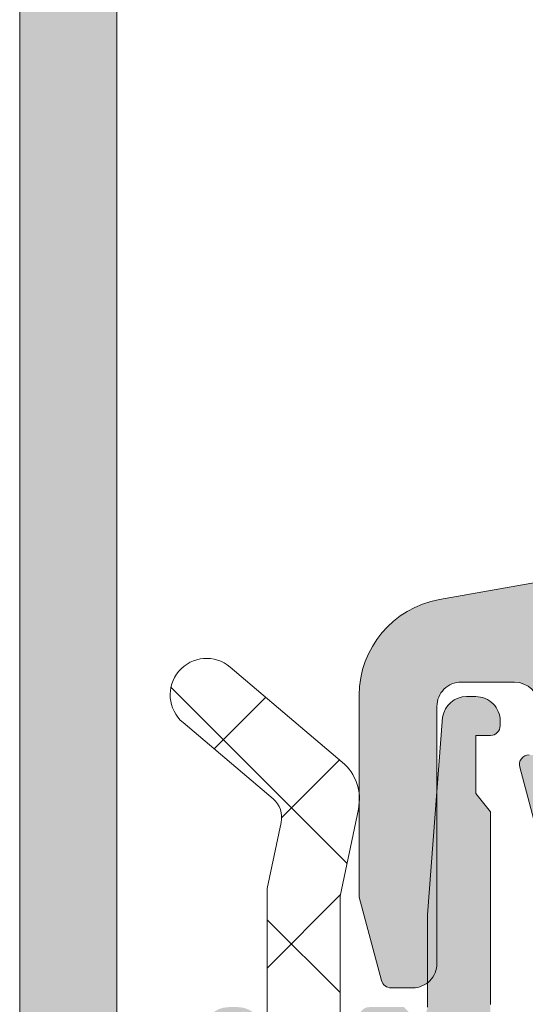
# Model space of a CAD drawing. Header units: millimetres. Extents: x 144573 to 336993, y 74252 to 247042.
# Tile 834 of 1056: x 198234 to 198244, y 222614 to 222634. Entities that reach past the tile are written whole.
import ezdxf

# ---------------------------------------------------------------- set-up
doc = ezdxf.new("R2010")
doc.units = ezdxf.units.MM
doc.layers.add('FASÁDA DETAILNÍ', color=255, linetype='Continuous', lineweight=0)

msp = doc.modelspace()

# ---------------------------------------------------------------- hatches: boundary and pattern name
at = {"layer": 'FASÁDA DETAILNÍ'}
h = msp.add_hatch(color=256, dxfattribs=at)
edge = h.paths.add_edge_path()
edge.add_arc((198234.0512395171, 222604.229822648), 0.5000674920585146, 180.0077324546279, 269.9922675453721)
edge.add_line((198234.0511720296, 222603.7297551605), (198238.0511720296, 222603.7297551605))
edge.add_arc((198238.0511045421, 222604.229822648), 0.5000674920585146, 270.0077324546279, 359.9922675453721)
edge.add_line((198238.5511720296, 222604.2297551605), (198238.5511720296, 222605.5298039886))
edge.add_arc((198238.0511351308, 222605.5297670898), 0.5000369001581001, 0.004227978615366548, 89.99577202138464)
edge.add_line((198238.0511720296, 222606.0298039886), (198237.5511720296, 222606.0298039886))
edge.add_line((198237.5511720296, 222606.0298039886), (198237.5511720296, 222605.0298039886))
edge.add_line((198237.5511720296, 222605.0298039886), (198236.0511720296, 222605.0298039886))
edge.add_arc((198236.051135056, 222606.0297670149), 0.9999630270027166, 179.9978814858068, 270.0021185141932, ccw=False)
edge.add_line((198235.0511720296, 222606.0298039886), (198235.0511720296, 222610.0298039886))
edge.add_arc((198236.0512488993, 222610.0297271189), 1.000076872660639, 90.00440397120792, 179.9955960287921, ccw=False)
edge.add_line((198236.0511720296, 222611.0298039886), (198237.5511720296, 222611.0298039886))
edge.add_line((198237.5511720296, 222611.0298039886), (198237.5511720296, 222610.0298039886))
edge.add_line((198237.5511720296, 222610.0298039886), (198238.0511720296, 222610.0298039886))
edge.add_arc((198238.0512295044, 222610.5297465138), 0.4999425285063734, 269.9934131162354, 360.0065868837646)
edge.add_line((198238.5511720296, 222610.5298039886), (198238.5511720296, 222613.3297917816))
edge.add_arc((198238.0511720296, 222613.3297917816), 0.5, 0, 90)
edge.add_line((198238.0511720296, 222613.8297917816), (198237.8511720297, 222613.8297917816))
edge.add_arc((198237.8511720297, 222613.3297917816), 0.5, 90, 180)
edge.add_line((198237.3511720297, 222613.3297917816), (198237.3511720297, 222612.8297917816))
edge.add_arc((198236.8511369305, 222612.8298268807), 0.5000351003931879, 270.00402178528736, 359.99597821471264, ccw=False)
edge.add_line((198236.8511720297, 222612.3297917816), (198236.0511689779, 222612.3297917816))
edge.add_arc((198236.0511855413, 222612.829808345), 0.5000165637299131, 180.0018979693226, 269.9981020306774, ccw=False)
edge.add_line((198235.5511689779, 222612.8297917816), (198235.5511689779, 222644.1297856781))
edge.add_line((198235.5511689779, 222644.1297856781), (198235.9835656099, 222650.1682432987))
edge.add_arc((198236.9827852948, 222650.1297872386), 0.9999594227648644, 90, 177.7959971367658, ccw=False)
edge.add_line((198236.9827852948, 222651.1297466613), (198243.6512375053, 222651.1297466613))
edge.add_arc((198243.6512375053, 222650.6297466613), 0.5, 0, 90, ccw=False)
edge.add_line((198244.1512375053, 222650.6297466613), (198244.1512375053, 222649.7297466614))
edge.add_arc((198244.6512375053, 222649.7297466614), 0.5, 180, 270)
edge.add_line((198244.6512375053, 222649.2297466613), (198246.0512390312, 222649.2297466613))
edge.add_arc((198246.3187596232, 222649.1509102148), 0.2788950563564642, 88.83541063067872, 163.5801235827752, ccw=False)
edge.add_line((198246.3244280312, 222649.4297476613), (198246.7780220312, 222649.4297476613))
edge.add_arc((198246.7836826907, 222649.1508795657), 0.2789255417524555, 16.424594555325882, 91.16287007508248, ccw=False)
edge.add_line((198247.0512260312, 222649.2297466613), (198248.9312370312, 222649.2297466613))
edge.add_arc((198248.9312370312, 222649.5297466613), 0.2999999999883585, 270, 360.0000000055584)
edge.add_line((198249.2312370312, 222649.5297466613), (198249.2312370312, 222650.5097209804))
edge.add_arc((198248.9312370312, 222650.5097209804), 0.2999999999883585, 0, 90)
edge.add_line((198248.9312370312, 222650.8097209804), (198246.1712390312, 222650.8097209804))
edge.add_arc((198246.1712390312, 222650.9297209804), 0.1199999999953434, 180, 270, ccw=False)
edge.add_line((198246.0512390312, 222650.9297209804), (198246.0512390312, 222655.2297466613))
edge.add_arc((198246.5512390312, 222655.2297466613), 0.5, 90, 180, ccw=False)
edge.add_line((198246.5512390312, 222655.7297466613), (198247.2512390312, 222655.7297466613))
edge.add_line((198247.2512390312, 222655.7297466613), (198249.6440593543, 222654.3482512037))
edge.add_arc((198249.7131192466, 222654.467866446), 0.1381197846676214, 240.0000000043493, 359.999999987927)
edge.add_line((198249.8512390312, 222654.467866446), (198249.8512390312, 222658.2297466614))
edge.add_arc((198251.8512390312, 222658.2297466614), 2, 90, 180, ccw=False)
edge.add_line((198251.8512390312, 222660.2297466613), (198252.4192344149, 222660.2297466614))
edge.add_arc((198252.419234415, 222660.7297466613), 0.4999999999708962, 269.9999999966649, 304.4790717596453)
edge.add_arc((198249.871761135, 222664.4392452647), 5.000000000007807, 304.4790717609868, 354.6507719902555)
edge.add_arc((198254.7131123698, 222663.9916268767), 0.1381197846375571, 352.2975625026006, 480.0000000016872)
edge.add_line((198254.6440524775, 222664.111242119), (198252.2512321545, 222662.7297466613))
edge.add_line((198252.2512321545, 222662.7297466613), (198251.5512321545, 222662.7297466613))
edge.add_arc((198251.5512321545, 222663.2297466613), 0.5, 180, 270, ccw=False)
edge.add_line((198251.0512321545, 222663.2297466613), (198251.0512321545, 222667.5297723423))
edge.add_arc((198251.1712321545, 222667.5297723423), 0.1199999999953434, 90, 180, ccw=False)
edge.add_line((198251.1712321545, 222667.6497723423), (198253.9312301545, 222667.6497723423))
edge.add_arc((198253.9312301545, 222667.9497723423), 0.2999999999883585, 270, 360)
edge.add_line((198254.2312301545, 222667.9497723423), (198254.2312301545, 222668.9297466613))
edge.add_arc((198253.9312301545, 222668.9297466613), 0.2999999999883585, 0, 90)
edge.add_line((198253.9312301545, 222669.2297466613), (198252.0512191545, 222669.2297466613))
edge.add_arc((198251.7836758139, 222669.308613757), 0.2789255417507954, 268.83712993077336, 343.5754054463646, ccw=False)
edge.add_line((198251.7780151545, 222669.0297456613), (198251.3244211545, 222669.0297456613))
edge.add_arc((198251.3187527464, 222669.3085831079), 0.2788950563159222, 196.4198764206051, 271.1645893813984, ccw=False)
edge.add_line((198251.0512321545, 222669.2297466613), (198248.0511736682, 222669.2297466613))
edge.add_line((198248.0511736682, 222669.2297466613), (198247.3510707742, 222668.5296742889))
edge.add_line((198247.3510707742, 222668.5296742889), (198247.3510707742, 222667.9296681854))
edge.add_line((198247.3510707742, 222667.9296681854), (198248.9510768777, 222667.9296681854))
edge.add_arc((198248.9510674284, 222667.4296587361), 0.5000094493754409, 0.0010827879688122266, 89.9989172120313, ccw=False)
edge.add_line((198249.4510768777, 222667.4296681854), (198249.4510768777, 222667.0342401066))
edge.add_arc((198248.9510768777, 222667.0342401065), 0.4999999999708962, -14.999999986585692, 1.3340184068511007e-08, ccw=False)
edge.add_line((198249.4340397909, 222666.904830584), (198249.0498309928, 222665.4709438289))
edge.add_arc((198248.0839051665, 222665.729762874), 0.9999999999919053, 270, 345.00000000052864, ccw=False)
edge.add_line((198248.0839051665, 222664.729762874), (198242.3510829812, 222664.729762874))
edge.add_line((198242.3510829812, 222664.729762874), (198242.3510829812, 222667.9296681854))
edge.add_line((198242.3510829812, 222667.9296681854), (198243.1510707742, 222667.9296681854))
edge.add_line((198243.1510707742, 222667.9296681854), (198243.1510707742, 222668.5296742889))
edge.add_line((198243.1510707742, 222668.5296742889), (198241.9386379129, 222669.2296559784))
edge.add_line((198241.9386379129, 222669.2296559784), (198240.8510829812, 222669.2296559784))
edge.add_line((198240.8510829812, 222669.2296559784), (198240.8510829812, 222654.2297466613))
edge.add_arc((198240.3510829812, 222654.2297466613), 0.5, -90, 0, ccw=False)
edge.add_line((198240.3510829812, 222653.7297466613), (198234.5511720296, 222653.7297466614))
edge.add_arc((198234.5511720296, 222652.7297466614), 1, 90, 180)
edge.add_line((198233.5511720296, 222652.7297466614), (198233.5511720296, 222604.2297551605))
edge = h.paths.add_edge_path(flags=16)
edge.add_line((198243.1510707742, 222663.129762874), (198247.5510707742, 222663.129762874))
edge.add_arc((198247.5510707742, 222662.629762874), 0.5, 0, 90, ccw=False)
edge.add_line((198248.0510707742, 222662.629762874), (198248.0510707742, 222658.229762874))
edge.add_arc((198247.5510707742, 222658.229762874), 0.5, -90, 0, ccw=False)
edge.add_line((198247.5510707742, 222657.729762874), (198243.1510707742, 222657.729762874))
edge.add_arc((198243.1510707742, 222658.229762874), 0.5, 180, 270, ccw=False)
edge.add_line((198242.6510707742, 222658.229762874), (198242.6510707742, 222662.629762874))
edge.add_arc((198243.1510707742, 222662.629762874), 0.5, 90, 180, ccw=False)
h = msp.add_hatch(color=256, dxfattribs=at)
edge = h.paths.add_edge_path(flags=16)
edge.add_line((198246.0473870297, 222621.4296113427), (198250.2471370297, 222621.4296113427))
edge.add_ellipse((198250.2471374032, 222620.9296117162), major_axis=(-0.4999996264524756, 0), ratio=1, start_angle=179.9999571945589, end_angle=270.0000428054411, ccw=False)
edge.add_line((198250.7471370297, 222620.9296113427), (198250.7471370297, 222616.5295873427))
edge.add_ellipse((198250.2471374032, 222616.5295869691), major_axis=(-0.4999996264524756, 0), ratio=1, start_angle=89.99995719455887, end_angle=180.0000428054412, ccw=False)
edge.add_line((198250.2471370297, 222616.0295873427), (198246.0473880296, 222616.0295873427))
edge.add_ellipse((198246.0473885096, 222616.5295878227), major_axis=(-0.5000004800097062, 0), ratio=1, start_angle=5.50049812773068e-05, end_angle=89.99994499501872, ccw=False)
edge.add_line((198245.5473880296, 222616.5295873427), (198245.5473870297, 222620.9296113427))
edge.add_ellipse((198246.0473866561, 222620.9296117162), major_axis=(-0.4999996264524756, 0), ratio=1, start_angle=-90.00004280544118, end_angle=4.2805441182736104e-05, ccw=False)
edge = h.paths.add_edge_path()
edge.add_line((198248.9607910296, 222623.4279923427), (198242.1977910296, 222622.2282323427))
edge.add_arc((198242.5471353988, 222620.2589807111), 1.999998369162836, 100.0595901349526, 180.0000392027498)
edge.add_line((198240.5471370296, 222620.2589793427), (198240.5471370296, 222616.0940063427))
edge.add_line((198240.5471370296, 222616.0940063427), (198241.0074180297, 222614.3762173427))
edge.add_arc((198241.2006030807, 222614.4279812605), 0.1999999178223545, 195.000038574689, 269.9999853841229)
edge.add_line((198241.2006030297, 222614.2279813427), (198241.6471370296, 222614.2279813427))
edge.add_arc((198241.6471374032, 222614.7279809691), 0.4999996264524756, 269.9999571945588, 360.0000428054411)
edge.add_line((198242.1471370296, 222614.7279813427), (198242.1471370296, 222620.0279813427))
edge.add_arc((198242.6471366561, 222620.0279817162), 0.4999996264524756, 89.99995719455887, 180.0000428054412, ccw=False)
edge.add_line((198242.6471370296, 222620.5279813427), (198243.7473870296, 222620.5279813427))
edge.add_arc((198243.7473865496, 222620.0279808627), 0.5000004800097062, 5.50049812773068e-05, 89.99994499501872, ccw=False)
edge.add_line((198244.2473870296, 222620.0279813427), (198244.2473870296, 222619.0279813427))
edge.add_line((198244.2473870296, 222619.0279813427), (198244.0473870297, 222619.0279813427))
edge.add_arc((198244.0473873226, 222618.8279812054), 0.2000001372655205, 90.00008392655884, 195.0000053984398)
edge.add_line((198243.8542020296, 222618.7762173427), (198244.2473880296, 222617.3088293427))
edge.add_line((198244.2473880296, 222617.3088293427), (198244.2473880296, 222615.2279813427))
edge.add_arc((198245.2473889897, 222615.2279823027), 1.000000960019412, 180.0000550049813, 269.9999449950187)
edge.add_line((198245.2473880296, 222614.2279813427), (198256.1468900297, 222614.2279813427))
edge.add_arc((198256.1468902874, 222614.6279816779), 0.4000003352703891, 269.9999630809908, 389.9999168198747)
edge.add_line((198256.4933010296, 222614.8279813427), (198255.9951350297, 222615.6908293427))
edge.add_line((198255.9951350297, 222615.6908293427), (198255.5672650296, 222617.1829903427))
edge.add_arc((198255.278886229, 222617.1002989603), 0.300000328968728, 16.00001688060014, 120.1792412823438)
edge.add_line((198255.1280740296, 222617.3596363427), (198252.6624630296, 222615.9279013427))
edge.add_line((198252.6624630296, 222615.9279013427), (198252.2420440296, 222615.9279013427))
edge.add_arc((198252.238551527, 222616.1194696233), 0.1916001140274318, 177.4777781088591, 271.0444500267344, ccw=False)
edge.add_line((198252.0471370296, 222616.1279013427), (198252.0471370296, 222622.6173403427))
edge.add_arc((198252.2463035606, 222622.6355780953), 0.1999998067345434, 65.85905186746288, 185.2320045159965, ccw=False)
edge.add_line((198252.3281000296, 222622.8180863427), (198254.7117850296, 222621.7497653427))
edge.add_arc((198254.793581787, 222621.9322739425), 0.2000002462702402, 245.8590177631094, 338.026202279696)
edge.add_line((198254.9790530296, 222621.8574373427), (198255.7954130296, 222623.8806653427))
edge.add_arc((198255.4244711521, 222624.0303384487), 0.3999998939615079, 338.0261821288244, 450.0000175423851)
edge.add_line((198255.4244710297, 222624.4303383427), (198253.3603240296, 222624.4303393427))
edge.add_arc((198253.3603231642, 222624.1303397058), 0.2999996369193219, 89.9998347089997, 142.0950865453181)
edge.add_arc((198252.8869036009, 222624.4989502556), 0.3000002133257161, 254.00013794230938, 322.09534749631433, ccw=False)
edge.add_line((198252.8042130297, 222624.2105713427), (198252.0463240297, 222624.4278933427))
edge.add_arc((198252.0463235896, 222622.8278942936), 1.599999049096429, 89.99998424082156, 148.4076055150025)
edge.add_arc((198250.2575515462, 222623.9280263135), 0.4999999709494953, 270.0015450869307, 328.4076640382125, ccw=False)
edge.add_line((198250.2575650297, 222623.4280263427), (198248.9607910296, 222623.4279923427))
h = msp.add_hatch(dxfattribs=at)
h.set_pattern_fill('ANSI37', color=256, scale=0.625, angle=-1.272221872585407e-14, style=0)
h.set_pattern_definition([(44.99999999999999, (198240.5511720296, 222613.7297553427), (-1.403165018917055, 1.403165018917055), []), (135, (198240.5511720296, 222613.7297553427), (-1.403165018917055, -1.403165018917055), [])])
edge = h.paths.add_edge_path()
edge.add_ellipse((198245.1717338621, 222604.8428398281), major_axis=(-5.039467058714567, 0), ratio=1, start_angle=4.964461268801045, end_angle=60.20821553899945)
edge.add_ellipse((198242.8169336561, 222600.7297553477), major_axis=(-0.3000000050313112, 0), ratio=1, start_angle=60.20782702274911, end_angle=89.99930739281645)
edge.add_line((198242.8169300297, 222600.4297553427), (198243.3512140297, 222600.4297523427))
edge.add_ellipse((198243.3512152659, 222600.7297521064), major_axis=(-0.2999997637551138, 0), ratio=1, start_angle=89.99976389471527, end_angle=180.0000451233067)
edge.add_line((198243.6512150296, 222600.7297523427), (198243.6512150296, 222602.2797493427))
edge.add_ellipse((198243.9512256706, 222602.2797417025), major_axis=(-0.3000106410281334, 0), ratio=1, start_angle=270.00432394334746, end_angle=359.99854088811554, ccw=False)
edge.add_line((198243.9512030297, 222602.5797523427), (198245.3511850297, 222602.5797633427))
edge.add_ellipse((198245.3511821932, 222602.8797531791), major_axis=(-0.2999898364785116, 0), ratio=1, start_angle=90.00054174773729, end_angle=179.9996492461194)
edge.add_line((198245.6511720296, 222602.8797513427), (198245.6511720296, 222604.5797633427))
edge.add_ellipse((198245.3511618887, 222604.5797562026), major_axis=(-0.3000101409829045, 0), ratio=1, start_angle=180.0013636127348, end_angle=269.9955805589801)
edge.add_line((198245.3511850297, 222604.8797663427), (198243.7873540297, 222604.8797553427))
edge.add_ellipse((198243.7544970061, 222605.180914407), major_axis=(-0.3029461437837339, 0), ratio=1, start_angle=-13.483577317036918, end_angle=96.22645090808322, ccw=False)
edge.add_ellipse((198232.4385326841, 222613.8858375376), major_axis=(-14.00076634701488, 0), ratio=1, start_angle=141.9243799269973, end_angle=164.6982677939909)
edge.add_ellipse((198246.4307704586, 222610.0791239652), major_axis=(-0.5004721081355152, 0), ratio=1, start_angle=230.1933656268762, end_angle=347.0823914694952, ccw=False)
edge.add_line((198246.7511720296, 222610.4635913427), (198246.7511720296, 222602.1803123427))
edge.add_ellipse((198246.2511723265, 222602.1803128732), major_axis=(-0.499999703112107, 0), ratio=1, start_angle=119.99998035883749, end_angle=179.9999392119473, ccw=False)
edge.add_line((198246.5011720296, 222601.7473003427), (198246.2011720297, 222601.5740943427))
edge.add_ellipse((198246.4511717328, 222601.1410818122), major_axis=(-0.4999997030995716, 0), ratio=1, start_angle=299.9999803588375, end_angle=359.9999392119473)
edge.add_line((198245.9511720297, 222601.1410823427), (198245.9511720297, 222599.5117343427))
edge.add_ellipse((198246.9511713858, 222599.5117335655), major_axis=(-0.9999993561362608, 0), ratio=1, start_angle=-4.45279929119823e-05, end_angle=59.94966113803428)
edge.add_ellipse((198242.7948446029, 222592.3273528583), major_axis=(-7.300023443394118, 0), ratio=1, start_angle=191.2855536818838, end_angle=239.94964541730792, ccw=False)
edge.add_ellipse((198249.8511816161, 222594.1425849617), major_axis=(-0.3999905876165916, 0), ratio=1, start_angle=20.501829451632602, end_angle=104.85297522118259, ccw=False)
edge.add_ellipse((198243.5020834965, 222591.7685180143), major_axis=(-6.378448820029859, 0), ratio=1, start_angle=200.5018745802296, end_angle=255.5474022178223)
edge.add_line((198245.0940100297, 222597.9451173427), (198243.6833030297, 222598.3087043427))
edge.add_line((198243.6833030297, 222598.3087043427), (198242.8206020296, 222598.5188173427))
edge.add_ellipse((198244.1511670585, 222603.8554400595), major_axis=(-5.499995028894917, 0), ratio=1, start_angle=-3.420221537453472e-05, end_angle=76.00004503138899, ccw=False)
edge.add_line((198238.6511720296, 222603.8554433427), (198238.6511720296, 222616.2734713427))
edge.add_line((198238.6511720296, 222616.2734713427), (198238.9387910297, 222617.6365283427))
edge.add_ellipse((198238.4495646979, 222617.7397609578), major_axis=(-0.4999993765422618, 0), ratio=1, start_angle=168.084699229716, end_angle=229.7162484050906)
edge.add_line((198238.7728510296, 222618.1211863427), (198236.9162430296, 222619.6947973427))
edge.add_ellipse((198237.4011725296, 222620.2669363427), major_axis=(-0.7499997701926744, 0), ratio=1, start_angle=-130.2837061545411, end_angle=49.71629384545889, ccw=False)
edge.add_line((198237.8861020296, 222620.8390753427), (198240.1977460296, 222618.8797893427))
edge.add_ellipse((198239.5511738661, 222618.1169377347), major_axis=(-0.9999990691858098, 0), ratio=1, start_angle=168.0847521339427, end_angle=229.7163013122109, ccw=False)
edge.add_line((198240.5296270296, 222617.9104733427), (198240.1511720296, 222616.1169363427))
edge.add_line((198240.1511720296, 222616.1169363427), (198240.1511720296, 222604.4067353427))
h = msp.add_hatch(color=256, dxfattribs=at)
edge = h.paths.add_edge_path()
edge.add_line((198242.9511720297, 222618.2297553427), (198243.2511720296, 222617.8565503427))
edge.add_line((198243.2511720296, 222617.8565503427), (198243.2511720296, 222613.8833453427))
edge.add_ellipse((198241.2511648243, 222613.88334694), major_axis=(-2.000007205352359, 0), ratio=1, start_angle=150.0000663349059, end_angle=179.9999542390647, ccw=False)
edge.add_line((198242.9832230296, 222612.8833453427), (198242.4191210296, 222611.9062933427))
edge.add_ellipse((198244.151179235, 222610.9062917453), major_axis=(-2.000007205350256, 0), ratio=1, start_angle=330.0000663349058, end_angle=359.9999542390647)
edge.add_line((198242.1511720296, 222610.9062933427), (198242.1511720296, 222605.1864593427))
edge.add_ellipse((198242.6511716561, 222605.1864589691), major_axis=(-0.4999996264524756, 0), ratio=1, start_angle=-4.280544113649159e-05, end_angle=90.00004280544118)
edge.add_line((198242.6511720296, 222604.6864593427), (198244.5511720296, 222604.6864593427))
edge.add_ellipse((198244.5514300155, 222604.1867173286), major_axis=(-0.499742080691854, 0), ratio=1, start_angle=179.9704217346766, end_angle=270.0295782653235, ccw=False)
edge.add_line((198245.0511720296, 222604.1864593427), (198245.0511720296, 222603.1864593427))
edge.add_ellipse((198244.5514300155, 222603.1862013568), major_axis=(-0.499742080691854, 0), ratio=1, start_angle=89.9704217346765, end_angle=180.0295782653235, ccw=False)
edge.add_line((198244.5511720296, 222602.6864593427), (198243.5511720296, 222602.6864593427))
edge.add_ellipse((198243.5509114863, 222602.186719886), major_axis=(-0.4997395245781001, 0), ratio=1, start_angle=-90.02987163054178, end_angle=0.029871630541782)
edge.add_line((198243.0511720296, 222602.1864593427), (198243.0511720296, 222601.1864593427))
edge.add_ellipse((198242.5514239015, 222601.1862054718), major_axis=(-0.4997481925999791, 0), ratio=1, start_angle=89.97112306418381, end_angle=180.0291061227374, ccw=False)
edge.add_line((198242.5511720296, 222600.6864573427), (198242.3181410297, 222600.6864573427))
edge.add_ellipse((198242.318140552, 222601.1864565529), major_axis=(-0.4999992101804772, 0), ratio=1, start_angle=53.75068700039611, end_angle=90.00005473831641, ccw=False)
edge.add_ellipse((198244.1511784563, 222603.6864599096), major_axis=(-3.600006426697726, 0), ratio=1, start_angle=4.085340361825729e-05, end_angle=53.75061391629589, ccw=False)
edge.add_line((198240.5511720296, 222603.6864573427), (198240.5511720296, 222613.6297553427))
edge.add_ellipse((198240.7511718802, 222613.6297554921), major_axis=(-0.1999998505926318, 0), ratio=1, start_angle=-90.00004280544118, end_angle=4.2805441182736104e-05, ccw=False)
edge.add_line((198240.7511720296, 222613.8297553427), (198241.4683930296, 222613.8297553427))
edge.add_line((198241.4683930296, 222613.8297553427), (198241.6092920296, 222613.6887943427))
edge.add_ellipse((198241.7511719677, 222613.829755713), major_axis=(-0.2000000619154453, 0), ratio=1, start_angle=44.81392438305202, end_angle=179.9998939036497)
edge.add_line((198241.9511720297, 222613.8297553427), (198241.9511720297, 222615.7293243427))
edge.add_line((198241.9511720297, 222615.7293243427), (198242.2654900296, 222619.8079723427))
edge.add_ellipse((198242.7593346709, 222619.7297548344), major_axis=(-0.5000005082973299, 0), ratio=1, start_angle=270.0000734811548, end_angle=350.9999772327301, ccw=False)
edge.add_line((198242.7593340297, 222620.2297553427), (198242.9511720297, 222620.2297553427))
edge.add_ellipse((198242.9511724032, 222619.7297557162), major_axis=(-0.4999996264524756, 0), ratio=1, start_angle=179.9999571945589, end_angle=270.0000428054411, ccw=False)
edge.add_line((198243.4511720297, 222619.7297553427), (198243.4511720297, 222619.6297553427))
edge.add_ellipse((198243.2511721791, 222619.6297551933), major_axis=(-0.1999998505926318, 0), ratio=1, start_angle=89.99995719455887, end_angle=180.0000428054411, ccw=False)
edge.add_line((198243.2511720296, 222619.4297553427), (198242.9511720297, 222619.4297553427))
edge.add_line((198242.9511720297, 222619.4297553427), (198242.9511720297, 222618.2297553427))

# ---------------------------------------------------------------- linework, layer by layer
for points in [[(198233.5511720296, 222652.7297466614), (198233.5511720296, 222604.2297551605, 0.4141345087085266)], [(198248.9607910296, 222623.4279923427), (198242.1977910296, 222622.2282323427), (198242.1977910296, 222622.2282323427, 0.363676), (198240.5471370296, 222620.2589793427), (198240.5471370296, 222616.0940063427), (198241.0074180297, 222614.3762173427), (198241.0074180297, 222614.3762173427, 0.339454), (198241.2006030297, 222614.2279813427), (198241.6471370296, 222614.2279813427), (198241.6471370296, 222614.2279813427, 0.414214), (198242.1471370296, 222614.7279813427), (198242.1471370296, 222620.0279813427), (198242.1471370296, 222620.0279813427, -0.414214), (198242.6471370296, 222620.5279813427), (198243.7473870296, 222620.5279813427), (198243.7473870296, 222620.5279813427, -0.414213), (198244.2473870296, 222620.0279813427)], [(198244.0473870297, 222619.0279813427, 0.493145), (198243.8542020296, 222618.7762173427), (198244.2473880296, 222617.3088293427)]]:
    msp.add_lwpolyline(points, format="xyb", dxfattribs=at)
msp.add_lwpolyline([(198235.5511689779, 222612.8297917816), (198235.5511689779, 222644.1297856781)], dxfattribs=at)
at = {"layer": 'FASÁDA DETAILNÍ', "extrusion": (0, 0, -1)}
for points in [[(-198238.6511720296, 222603.8554433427), (-198238.6511720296, 222616.2734713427), (-198238.9387910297, 222617.6365283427), (-198238.9387910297, 222617.6365283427, -0.275594), (-198238.7728510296, 222618.1211863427), (-198236.9162430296, 222619.6947973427), (-198236.9162430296, 222619.6947973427, 1), (-198237.8861020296, 222620.8390753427), (-198240.1977460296, 222618.8797893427), (-198240.1977460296, 222618.8797893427, 0.275594), (-198240.5296270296, 222617.9104733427), (-198240.1511720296, 222616.1169363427), (-198240.1511720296, 222604.4067353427)], [(-198241.9511720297, 222613.8297553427), (-198241.9511720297, 222615.7293243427), (-198242.2654900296, 222619.8079723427), (-198242.2654900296, 222619.8079723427, 0.368919), (-198242.7593340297, 222620.2297553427), (-198242.9511720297, 222620.2297553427), (-198242.9511720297, 222620.2297553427, 0.414214), (-198243.4511720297, 222619.7297553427), (-198243.4511720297, 222619.6297553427), (-198243.4511720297, 222619.6297553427, 0.414214), (-198243.2511720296, 222619.4297553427), (-198242.9511720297, 222619.4297553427), (-198242.9511720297, 222618.2297553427), (-198242.9511720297, 222618.2297553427), (-198243.2511720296, 222617.8565503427), (-198243.2511720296, 222613.8833453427)]]:
    msp.add_lwpolyline(points, format="xyb", dxfattribs=at)

doc.saveas('drawing.dxf')
